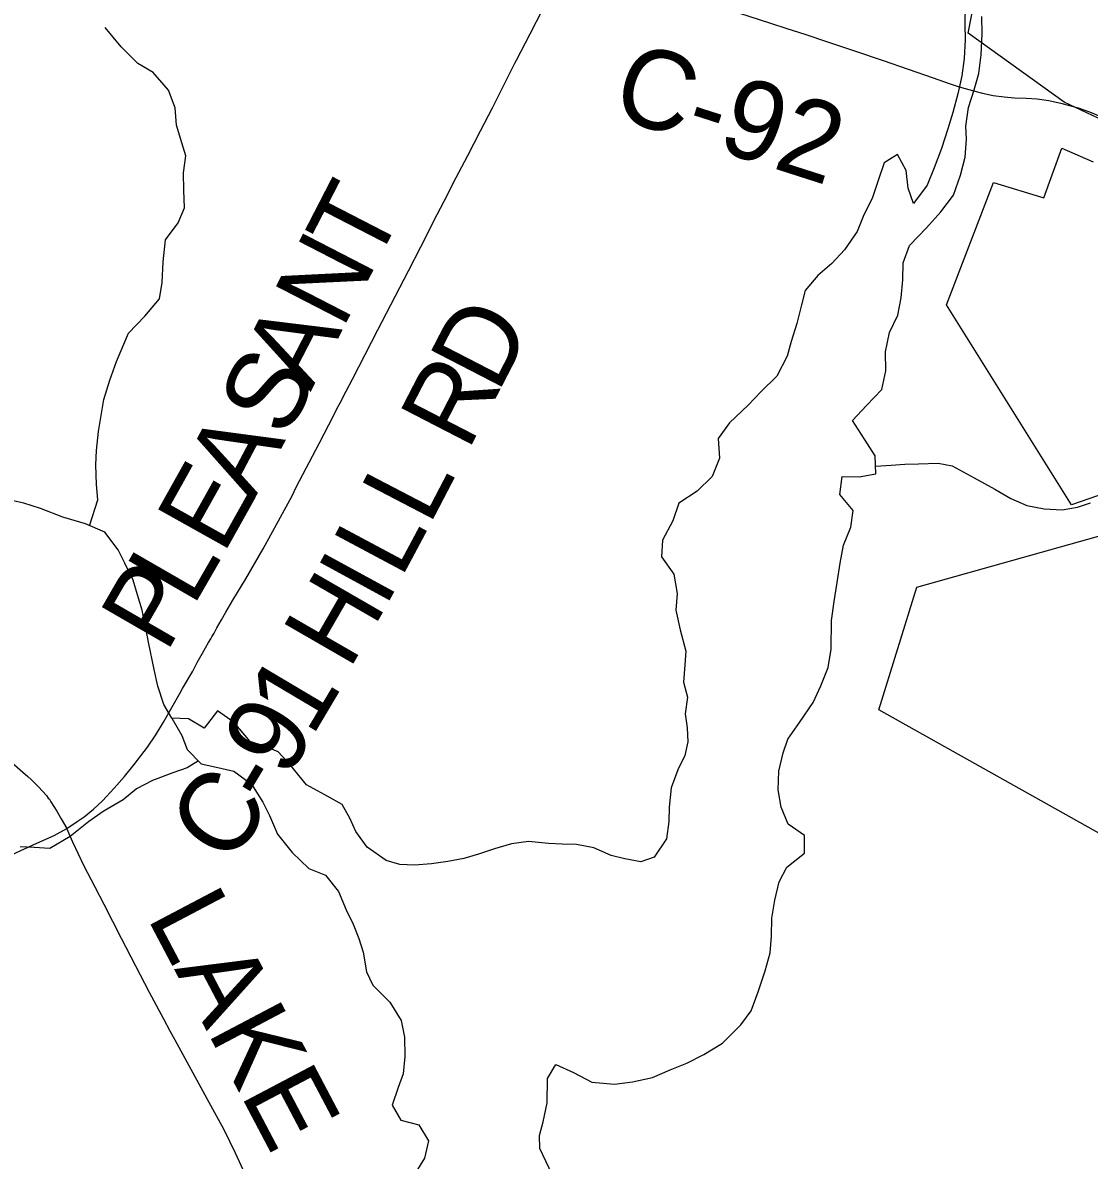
# Model space of a CAD drawing. Extents: x 1451455 to 1749751, y 218250 to 574981.
# Drawn here: x 1559243 to 1563281, y 370520 to 374828 of the extents above; entities that cross this region are included whole.
import ezdxf

# ---------------------------------------------------------------- set-up
doc = ezdxf.new("R2010")
doc.units = 0
for name, color, linetype in [('GM_X_City_Street', 7, 'Continuous'), ('GM_X_Corporation', 7, 'Continuous'), ('GM_X_County_Road', 7, 'Continuous'), ('GM_X_County_Road_Text', 7, 'Continuous'), ('GM_X_Major_Lake', 7, 'Continuous'), ('GM_X_Minor_River', 7, 'Continuous'), ('GM_X_Township_Road', 7, 'Continuous')]:
    doc.layers.add(name, color=color, linetype=linetype)

msp = doc.modelspace()

# ---------------------------------------------------------------- linework, layer by layer
at = {"layer": 'GM_X_City_Street'}
msp.add_lwpolyline([(1563179.2, 374522.3), (1563183.1, 374521.5), (1563239.6, 374505.8), (1563282.6, 374490.9), (1563345.3, 374463.8), (1563399.1, 374440), (1563459.8, 374414.3), (1563477.4, 374406.7)], dxfattribs=at)
at = {"layer": 'GM_X_Corporation'}
for points in [[(1563358.2, 374447), (1563186.7, 374527.5), (1562822.8, 374789.1), (1562848.4, 374918)], [(1563768.8, 373194), (1563214.2, 373002.4), (1562740.3, 373759.8), (1562918.2, 374223.2), (1563108.7, 374165.3), (1563177.2, 374353.4), (1563296.1, 374300.7)], [(1563412.2, 371705), (1562484.7, 372225.1), (1562627.8, 372690), (1563747.8, 373004.5)]]:
    msp.add_lwpolyline(points, dxfattribs=at)
at = {"layer": 'GM_X_County_Road'}
for points in [[(1561106.7, 374674.3), (1561113, 374686.7), (1561164.6, 374785.5), (1561188.7, 374832.8), (1561269.8, 374992.3), (1561283.5, 375017), (1561292.1, 375028.5), (1561299.5, 375036.9), (1561308.7, 375044.6), (1561315.6, 375048.9), (1561322.2, 375051.6), (1561327.6, 375053.1)], [(1561327.6, 375053.1), (1561333.2, 375053.8), (1561339, 375054), (1561351.7, 375053.8), (1561367.1, 375052.1), (1561382.3, 375049.3), (1561407.6, 375042.6), (1561432.3, 375035.3), (1561506.6, 375009.9), (1561634.1, 374967.7), (1561874.5, 374890.2), (1562074.1, 374826.6), (1562136.5, 374806.5), (1562203.8, 374784.5)], [(1562203.8, 374784.5), (1562289.9, 374756.3), (1562354.2, 374734.5)], [(1562354.2, 374734.5), (1562392.6, 374721.4), (1562500.8, 374684.5), (1562689.8, 374618.8), (1562751.1, 374597.6), (1562788.3, 374585.4), (1562848.3, 374568.4)], [(1559409.5, 371775.8), (1559448.2, 371802.1), (1559475.4, 371820.3), (1559510.8, 371849.3), (1559544.4, 371880.9), (1559589.4, 371928.8), (1559628.1, 371973.4), (1559665.3, 372019.1), (1559714.6, 372084.8), (1559746.2, 372131), (1559775.6, 372178.5), (1559839, 372289.5), (1559848, 372306.6), (1559859.3, 372325.6), (1559875.7, 372353.5), (1559886.2, 372372.3), (1559902.9, 372404.6), (1559923.6, 372440.2), (1559946.7, 372480.6), (1559954.5, 372494.3), (1559959.2, 372502.6), (1559967, 372516.4), (1559977.9, 372536), (1559995.4, 372567.1), (1560011.6, 372595.5), (1560038.2, 372640.7), (1560087.3, 372721.9), (1560153.1, 372835.1), (1560211.5, 372941.2), (1560262.4, 373036.7), (1560278.5, 373068.9), (1560365.3, 373234.4), (1560420.5, 373342.1), (1560433.9, 373368.3), (1560444.5, 373388.6), (1560467.4, 373432), (1560491.5, 373478.5), (1560587.9, 373664.5), (1560703.3, 373888.7), (1560749.7, 373978.9), (1560812.1, 374101.1), (1560850.7, 374176.7), (1560873.2, 374220.3), (1560927.8, 374325), (1560976, 374418.2), (1561021, 374505.5), (1561050.5, 374564), (1561106.7, 374674.3)], [(1562848.3, 374568.4), (1562876.7, 374561.4), (1562917.8, 374552.6), (1562959.4, 374546.9), (1562998, 374543.7), (1563042.6, 374542.4), (1563084.5, 374539.6), (1563128.6, 374533.4), (1563179.2, 374522.3)], [(1560085.4, 370466.5), (1560048.5, 370546), (1560004.9, 370634.4), (1559941, 370752.8), (1559819.9, 370974.4), (1559801.5, 371008.6), (1559777, 371054.5), (1559722.3, 371155.3), (1559671.4, 371254.4), (1559617.2, 371359.4), (1559550.6, 371488.5), (1559516.8, 371553.5), (1559475, 371633.7), (1559432.2, 371724.6), (1559409.5, 371775.8)]]:
    msp.add_lwpolyline(points, dxfattribs=at)
at = {"layer": 'GM_X_Major_Lake'}
for points in [[(1562811.6, 374894.9), (1562810.3, 374822.9), (1562811.2, 374762.8), (1562808, 374692.9), (1562798.8, 374627), (1562783.6, 374559.2), (1562764.3, 374487.5), (1562745.2, 374425.8), (1562721.8, 374352.1), (1562694.5, 374278.5), (1562667.3, 374212.9), (1562616.1, 374143.7), (1562595.1, 374202), (1562588.3, 374268.2), (1562555.4, 374328.7), (1562504.9, 374297.5), (1562483.7, 374233.8), (1562460.5, 374166.1), (1562425.2, 374094.6), (1562402.2, 374037), (1562354.9, 373967.7), (1562306, 373916.4), (1562253.2, 373871.2), (1562206.1, 373813.9), (1562191.2, 373760.1), (1562173.9, 373688.3), (1562152.6, 373620.6), (1562137.6, 373564.8), (1562098.3, 373489.4), (1562037.2, 373430.3), (1561990.2, 373379), (1561919, 373312.1), (1561875.9, 373252.7), (1561880.6, 373178.6), (1561853.3, 373109), (1561796.3, 373053.8), (1561727.5, 373008.8), (1561704.3, 372941.1), (1561664.9, 372867.7), (1561661.8, 372805.7), (1561708.6, 372739), (1561721.3, 372666.8), (1561716.1, 372602.8), (1561732.8, 372528.6), (1561753.4, 372448.2), (1561750.4, 372396.2), (1561745.2, 372330.3), (1561760.2, 372274), (1561751, 372210.2), (1561758.1, 372158), (1561761.1, 372104), (1561750.2, 372052.1), (1561723.2, 371998.5), (1561698, 371930.8), (1561690.6, 371856.9), (1561689.6, 371802.9), (1561680.4, 371737), (1561633.2, 371667.7), (1561582.8, 371650.4), (1561523, 371661.3), (1561471.2, 371674.1), (1561405.7, 371703.1), (1561339.9, 371716.1), (1561285.9, 371716.9), (1561234, 371719.6), (1561158.1, 371726.7), (1561093.9, 371717.7), (1561029.5, 371698.6), (1560969.1, 371679.5), (1560912.8, 371662.3), (1560852.5, 371651.2), (1560790.3, 371642.1), (1560726.2, 371637)], [(1562136.6, 371630.1), (1562203.6, 371683.1), (1562202.8, 371749.2), (1562141.5, 371792.1), (1562114.7, 371856.6), (1562103.9, 371922.7), (1562105.2, 371992.8), (1562122.4, 372062.5), (1562139.4, 372114.3), (1562184.5, 372177.6), (1562235.9, 372252.9), (1562265.1, 372316.5), (1562292.3, 372386.1), (1562303.6, 372455.9), (1562305.5, 372563.9), (1562314.8, 372635.8), (1562326.1, 372707.7), (1562337.5, 372781.5), (1562350.7, 372849.3), (1562377.9, 372917), (1562387.1, 372980.8), (1562336.2, 373041.6), (1562345.4, 373109.5), (1562409.4, 373108.5), (1562473.6, 373119.6), (1562470.8, 373187.6), (1562429.9, 373250.3), (1562385.2, 373321), (1562438.3, 373378.2), (1562495.4, 373439.3), (1562510.6, 373509.1), (1562509.9, 373581.1), (1562525.3, 373654.9), (1562556.4, 373720.5), (1562569.6, 373786.3), (1562574.9, 373854.2), (1562576, 373918.2), (1562601.2, 373983.9), (1562664.4, 374050.9), (1562719.5, 374112.1), (1562766.6, 374175.4), (1562794, 374251), (1562811.2, 374318.7), (1562816.4, 374386.7), (1562813.3, 374436.7), (1562824.6, 374506.6), (1562845.8, 374574.3), (1562862.9, 374636), (1562872.2, 374705.9), (1562875.6, 374785.9), (1562874.8, 374851.9)], [(1560726.2, 371637), (1560670.2, 371639.8), (1560618.5, 371654.6), (1560547.3, 371705.6), (1560504.4, 371764.3), (1560481.3, 371814.7), (1560452.2, 371867.1), (1560386.9, 371904.1), (1560317.5, 371941.1), (1560256.8, 372016), (1560209.7, 372066.7), (1560158.1, 372087.5), (1560104.4, 372106.3), (1560043.6, 372177.2), (1559980.4, 372222.1), (1559929.2, 372156.8), (1559869.8, 372191.7), (1559807.8, 372194.6), (1559844.6, 372128.1), (1559865.7, 372075.7), (1559918.7, 372020.9), (1559970.5, 372010.2), (1560042.3, 371993.1), (1560109.4, 371944.1), (1560152.2, 371875.5), (1560177.3, 371825.1), (1560208, 371754.6), (1560262.8, 371685.8), (1560325.7, 371624.8), (1560389.3, 371599.9), (1560438.2, 371537.1), (1560467, 371468.7), (1560494, 371414.3), (1560515, 371360), (1560532.1, 371307.7), (1560544.8, 371233.5), (1560567.9, 371183.1), (1560632.7, 371118.1), (1560675.5, 371049.5), (1560688.3, 370985.3), (1560689, 370913.2), (1560683.8, 370847.2), (1560664.9, 370795.5), (1560641.6, 370727.8), (1560674.6, 370671.3), (1560742.4, 370654.3), (1560779.3, 370593.8), (1560764.1, 370527.9), (1560720.8, 370458.5)], [(1561260.7, 370438.6), (1561201, 370563.6), (1561199.9, 370613.6), (1561212.8, 370665.5), (1561228.1, 370737.3), (1561229.8, 370829.3), (1561260.8, 370882.9), (1561328.3, 370851.8), (1561397.6, 370814.8), (1561483.5, 370807.5), (1561551.7, 370816.5), (1561628, 370833.4), (1561694.6, 370862.4), (1561757.1, 370887.5), (1561821.7, 370920.6), (1561892.5, 370963.5), (1561961.8, 371032.5), (1562000.7, 371086), (1562028, 371157.6), (1562053.5, 371237.2), (1562072.7, 371305), (1562077.9, 371368.9), (1562079.1, 371436.9), (1562090.3, 371504.8), (1562107.6, 371574.5), (1562136.6, 371630.1)]]:
    msp.add_lwpolyline(points, dxfattribs=at)
at = {"layer": 'GM_X_Minor_River'}
for points in [[(1559495.8, 372923), (1559527.3, 373021.2), (1559522.3, 373079.2), (1559519.5, 373153.3), (1559522.4, 373207.3), (1559529.6, 373279.3), (1559538.5, 373333.2), (1559549.6, 373401), (1559572.8, 373474.8), (1559598, 373544.5), (1559643.8, 373651.9), (1559704.9, 373717.1), (1559760, 373782.4), (1559771, 373844.3), (1559774.3, 373922.3), (1559783.7, 374006.2), (1559830.7, 374069.6), (1559855.7, 374127.3), (1559852.8, 374193.4), (1559851.9, 374259.4), (1559860.9, 374323.3), (1559845.7, 374373.6), (1559824.8, 374439.9), (1559819.9, 374506), (1559795, 374572.3), (1559736, 374639.1), (1559678.6, 374673.9), (1559615.6, 374736.8), (1559554.8, 374809.7)], [(1562472.4, 373147.9), (1562530.9, 373152.9), (1562582.9, 373156.1), (1562635, 373157.4), (1562709, 373160.4), (1562762.8, 373149.6), (1562846.1, 373104.4), (1562923.4, 373061.3), (1562984.8, 373026.4), (1563044.4, 372999.6), (1563110.2, 372986.7), (1563178.1, 372983.7), (1563236.2, 372992.9), (1563286.5, 373010.1)], [(1559807.8, 372194.6), (1559776.7, 372245.5), (1559753.9, 372315.8), (1559740.9, 372378), (1559718.6, 372482.4), (1559709.4, 372534.5), (1559694.5, 372602.7), (1559677.5, 372661), (1559660.4, 372717.2), (1559629.4, 372781.7), (1559604.2, 372832), (1559553.3, 372898.8), (1559479.8, 372929.7), (1559394.1, 372954.9), (1559310.6, 372988), (1559247, 373008.9), (1559195.1, 373019.6)], [(1559907.9, 372032.1), (1559864.8, 372006.2), (1559810.5, 371986.9), (1559734, 371957.9), (1559673.4, 371926.7), (1559622.7, 371885.3), (1559547.9, 371840.3), (1559491.2, 371801), (1559422.3, 371745.9), (1559345.5, 371700.9), (1559285.5, 371703.7), (1559233.5, 371706.4)]]:
    msp.add_lwpolyline(points, dxfattribs=at)
at = {"layer": 'GM_X_Township_Road'}
for points in [[(1559159.5, 372063.3), (1559242.9, 371989.8), (1559262.5, 371972.6), (1559274.3, 371961.5), (1559290.8, 371945.7), (1559302.4, 371934.2), (1559317.6, 371917.6), (1559332.1, 371900.6), (1559339.6, 371891.4), (1559343.6, 371886.8), (1559349.6, 371877), (1559360.6, 371858.9), (1559371.9, 371841.3), (1559388.8, 371813.4), (1559409.5, 371775.8)], [(1559203, 371678.3), (1559295.5, 371720.1), (1559361.4, 371749.6), (1559409.5, 371775.8)]]:
    msp.add_lwpolyline(points, dxfattribs=at)

# ---------------------------------------------------------------- texts
at = {"layer": 'GM_X_County_Road_Text'}
for s, rotation, p in [('C-92', 342.1949, (1561461.7, 374477.1)), ('T', 62.7335, (1560574.3, 373898.1)), ('N', 62.7344, (1560453.3, 373663.4)), ('D', 62.7036, (1561041.4, 373420.3)), ('A', 62.7362, (1560332.4, 373428.7)), ('S', 62.7277, (1560239.6, 373248.8)), ('R', 62.6966, (1560928.3, 373201.3)), ('A', 62.1236, (1560114.6, 373012.4)), ('E', 60.7861, (1560001.4, 372809.8)), ('L', 62.4818, (1560781.6, 372919.1)), ('L', 61.9036, (1560674.4, 372718.3)), ('L', 60.0032, (1559887, 372611.5)), ('I', 61.3765, (1560614, 372607.6)), ('P', 59.9672, (1559785.6, 372436.1)), ('H', 60.0184, (1560478.3, 372372.2)), ('1', 59.3004, (1560337.8, 372119.3)), ('9', 59.7415, (1560245, 371960.2)), ('C', 54.152, (1560020.1, 371627.9)), ('-', 59.1641, (1560180.1, 371851.6)), ('LAKE', 297.7917, (1559711.1, 371441.5))]:
    msp.add_text(s, height=300, rotation=rotation, dxfattribs=at).set_placement(p)

doc.saveas('drawing.dxf')
